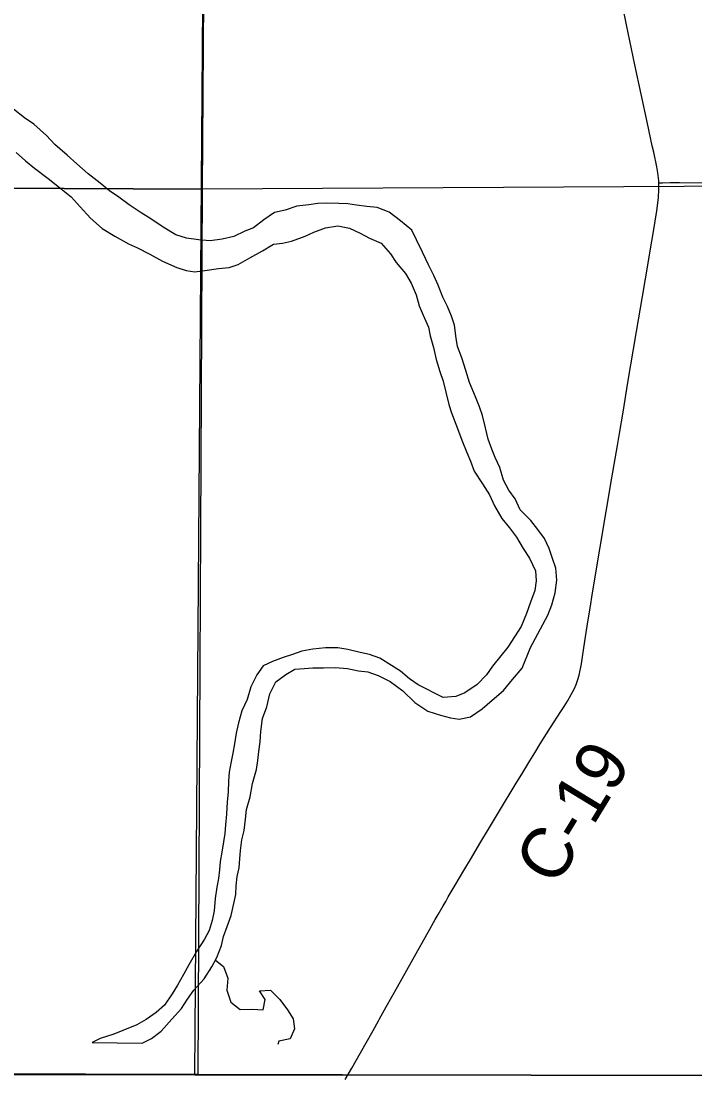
# Model space of a CAD drawing. Extents: x 0 to 34, y 0 to 22.
# Drawn here: x 5.344 to 5.721, y 14.398 to 14.991 of the extents above; entities that cross this region are included whole.
import ezdxf

# ---------------------------------------------------------------- set-up
doc = ezdxf.new("R2010")
doc.units = 0
for name, color, linetype in [('GM_X_Adjacent_County', 7, 'Continuous'), ('GM_X_County', 7, 'Continuous'), ('GM_X_County_Road', 7, 'Continuous'), ('GM_X_County_Road_Text', 7, 'Continuous'), ('GM_X_Major_River', 7, 'Continuous'), ('GM_X_Minor_River', 7, 'Continuous'), ('GM_X_Section', 7, 'Continuous'), ('GM_X_Township', 7, 'Continuous'), ('GM_X_Township_Road', 7, 'Continuous')]:
    doc.layers.add(name, color=color, linetype=linetype)

msp = doc.modelspace()

# ---------------------------------------------------------------- linework, layer by layer
at = {"layer": 'GM_X_Adjacent_County'}
msp.add_lwpolyline([(7.45277, 14.1), (7.45284, 14.15055), (7.45459, 14.40015), (7.13726, 14.39886), (6.95145, 14.39952), (6.83768, 14.39906), (6.14063, 14.40011), (5.94628, 14.40039), (5.52367, 14.40104), (5.44111, 14.40116), (5.06657, 14.40173), (5.04041, 14.40177), (4.43815, 14.40265), (3.86539, 14.40349), (3.71208, 14.40564), (3.66948, 14.40585), (3.64498, 14.40529), (3.62218, 14.40551), (3.56097, 14.40598), (3.47236, 14.40671), (3.43312, 14.40703), (2.6, 14.40919)], dxfattribs=at)
at = {"layer": 'GM_X_County'}
msp.add_lwpolyline([(3.86539, 14.40349), (4.43815, 14.40265), (5.04041, 14.40177), (5.06657, 14.40173), (5.44111, 14.40116), (5.52367, 14.40104), (5.94628, 14.40039), (6.14063, 14.40011), (6.83768, 14.39906), (6.95145, 14.39952), (7.13726, 14.39886), (7.45459, 14.40015), (7.92809, 14.4004), (8.46143, 14.39951), (8.46274, 14.39956), (8.96099, 14.39844), (8.96486, 14.39847), (9.4, 14.3965)], dxfattribs=at)
at = {"layer": 'GM_X_County_Road'}
for points in [[(5.70076, 14.90079), (5.70074, 14.90198), (5.70026, 14.90634), (5.69966, 14.90972), (5.69791, 14.91795), (5.69712, 14.92159), (5.69449, 14.93406), (5.68736, 14.96685), (5.68265, 14.98936), (5.68059, 14.99941), (5.67838, 15.01006), (5.67708, 15.01613), (5.67422, 15.02949), (5.67157, 15.04226), (5.66742, 15.06235), (5.66544, 15.07179), (5.6624, 15.08607), (5.65928, 15.10129), (5.65486, 15.12259), (5.65257, 15.13386), (5.64859, 15.15296)], [(5.52513, 14.39839), (5.5289, 14.4049), (5.5306, 14.40785), (5.54082, 14.42596), (5.54389, 14.43135), (5.54448, 14.43245), (5.54822, 14.43925), (5.55444, 14.45037), (5.56755, 14.47365), (5.57168, 14.48096), (5.5756, 14.48802), (5.57728, 14.491), (5.58007, 14.49585), (5.58145, 14.49828), (5.58281, 14.50072), (5.58673, 14.50741), (5.59171, 14.51565), (5.59587, 14.52258), (5.60062, 14.5306), (5.60604, 14.53966), (5.61165, 14.54892), (5.62043, 14.56347), (5.62456, 14.5704), (5.62854, 14.57704), (5.63132, 14.58153), (5.63442, 14.58655), (5.6402, 14.59576), (5.64595, 14.60462), (5.64779, 14.60751), (5.6496, 14.61042), (5.65177, 14.6142), (5.65355, 14.61751), (5.65456, 14.61982), (5.65551, 14.62249), (5.65614, 14.62493), (5.6574, 14.63136), (5.65823, 14.63658), (5.66007, 14.64888), (5.66124, 14.65591), (5.66251, 14.66358), (5.66355, 14.67002), (5.66802, 14.69665), (5.67138, 14.71658), (5.67454, 14.73558), (5.67759, 14.75366), (5.67872, 14.76041), (5.68075, 14.77236), (5.68351, 14.78891), (5.68826, 14.81742), (5.69157, 14.83704), (5.69496, 14.85696), (5.69594, 14.86278), (5.69773, 14.87351), (5.69961, 14.88518), (5.70052, 14.89229), (5.70082, 14.89729), (5.70076, 14.90079)]]:
    msp.add_lwpolyline(points, dxfattribs=at)
at = {"layer": 'GM_X_Major_River'}
msp.add_line((5.38349, 14.41917), (5.41154, 14.4189), dxfattribs=at)
for points in [[(5.36962, 14.9162), (5.36265, 14.92233), (5.35794, 14.9273), (5.35097, 14.93361), (5.34568, 14.93725), (5.33945, 14.94205)], [(5.34098, 14.91775), (5.34626, 14.91315), (5.35136, 14.90894), (5.3589, 14.90319), (5.36626, 14.89745), (5.37173, 14.89285), (5.37681, 14.88731), (5.38265, 14.881), (5.38906, 14.87526), (5.39624, 14.87085), (5.40398, 14.86661), (5.4089, 14.8643), (5.4159, 14.86083), (5.42289, 14.85698), (5.43102, 14.85332), (5.43613, 14.85176), (5.44106, 14.85096), (5.4479, 14.85186), (5.45435, 14.85276), (5.46024, 14.85328), (5.46537, 14.85495), (5.47185, 14.8587), (5.4789, 14.86263), (5.485, 14.86638), (5.49013, 14.86691), (5.49507, 14.86801), (5.50287, 14.87099), (5.50763, 14.87323), (5.5141, 14.87564), (5.52112, 14.87673), (5.52757, 14.87535), (5.53362, 14.87265), (5.53872, 14.86977), (5.54534, 14.86706), (5.55061, 14.86095), (5.5538, 14.85618), (5.55888, 14.85007), (5.56206, 14.84454), (5.56486, 14.83807), (5.56652, 14.8318), (5.56876, 14.82666), (5.57175, 14.81999), (5.57285, 14.81505), (5.5747, 14.80859), (5.57617, 14.80175), (5.57821, 14.79509), (5.58007, 14.78976), (5.58154, 14.78349), (5.5832, 14.77665), (5.58468, 14.7719), (5.58803, 14.76314), (5.59045, 14.75667), (5.59325, 14.74963), (5.5953, 14.74487), (5.59735, 14.73917), (5.60204, 14.73211), (5.60598, 14.72601), (5.60878, 14.71992), (5.6129, 14.71267), (5.61723, 14.70752), (5.62118, 14.70237), (5.62492, 14.69589), (5.6283, 14.69055), (5.63166, 14.6835), (5.63219, 14.67781), (5.63139, 14.6725), (5.62888, 14.66588), (5.62675, 14.65944), (5.62366, 14.65226), (5.61631, 14.64059)], [(5.62893, 14.64049), (5.63869, 14.6586), (5.64082, 14.66446), (5.64277, 14.67109), (5.64377, 14.67829), (5.64306, 14.68494), (5.64101, 14.69083), (5.63934, 14.69597), (5.63673, 14.70149), (5.63297, 14.70664), (5.62921, 14.7116), (5.62318, 14.71753), (5.62038, 14.72381), (5.61681, 14.72858), (5.61382, 14.7343), (5.61178, 14.74133), (5.60917, 14.74685), (5.6073, 14.75161), (5.60526, 14.75713), (5.60379, 14.76359), (5.60213, 14.77044), (5.60046, 14.77538), (5.59822, 14.7809), (5.59486, 14.78889), (5.59282, 14.79574), (5.59041, 14.80278), (5.58799, 14.80906), (5.58726, 14.81381), (5.58637, 14.82102), (5.5847, 14.82616), (5.58246, 14.83149), (5.57984, 14.83682), (5.57723, 14.84348), (5.57481, 14.84881), (5.57181, 14.8549), (5.56845, 14.86195), (5.56508, 14.86881), (5.56247, 14.87433), (5.55624, 14.8795), (5.54983, 14.88429), (5.54302, 14.887), (5.53733, 14.88761), (5.53145, 14.88822), (5.52671, 14.88902), (5.52159, 14.88925), (5.51476, 14.8893), (5.50983, 14.88915), (5.50489, 14.88843), (5.49806, 14.88772), (5.49159, 14.88549), (5.4857, 14.88421), (5.4796, 14.88008), (5.47387, 14.87557), (5.46893, 14.87371), (5.46283, 14.87072), (5.45637, 14.86925), (5.44953, 14.86835), (5.44309, 14.86878), (5.43645, 14.86978), (5.43039, 14.87172), (5.42322, 14.87595), (5.41642, 14.88056), (5.41094, 14.88401), (5.40433, 14.88843), (5.39848, 14.89284), (5.3932, 14.89629), (5.3881, 14.90051), (5.38131, 14.90587), (5.3749, 14.91142), (5.36962, 14.9162)], [(5.51423, 14.64027), (5.50702, 14.63957), (5.50094, 14.63848), (5.49561, 14.63663), (5.49048, 14.63496), (5.48458, 14.63255), (5.47925, 14.63012), (5.47579, 14.62521), (5.47232, 14.61841), (5.47036, 14.6114), (5.46727, 14.60497), (5.46551, 14.59834), (5.46413, 14.59247), (5.46332, 14.58659), (5.46233, 14.58129), (5.46134, 14.57655), (5.46034, 14.57067), (5.45992, 14.56555), (5.45967, 14.55948), (5.45906, 14.55398), (5.45881, 14.54715), (5.45819, 14.54108), (5.45777, 14.53633), (5.45716, 14.53159), (5.45616, 14.52591), (5.45517, 14.5206), (5.45475, 14.51586), (5.45433, 14.51112), (5.45334, 14.50619), (5.45234, 14.49993), (5.4519, 14.49291), (5.45071, 14.48761), (5.44896, 14.48193), (5.44645, 14.47701), (5.44203, 14.47022), (5.4376, 14.46266), (5.43471, 14.45737), (5.43125, 14.45132), (5.42836, 14.44641), (5.42413, 14.44018), (5.41936, 14.43605), (5.41382, 14.4321), (5.40848, 14.42911), (5.40068, 14.42595), (5.39573, 14.4239), (5.38812, 14.4215), (5.38349, 14.41917)], [(5.61631, 14.64059), (5.60765, 14.63001), (5.60438, 14.6251), (5.59903, 14.61983), (5.59216, 14.61514), (5.58721, 14.61309), (5.58, 14.61239), (5.56602, 14.61953), (5.56112, 14.62299), (5.55623, 14.62721), (5.55113, 14.63047), (5.54453, 14.63452), (5.53886, 14.63665), (5.53356, 14.63764), (5.52674, 14.63941), (5.52106, 14.64022), (5.51423, 14.64027)], [(5.51964, 14.62922), (5.52646, 14.62878), (5.53271, 14.6274), (5.53782, 14.62679), (5.54369, 14.62484), (5.5503, 14.62137), (5.55746, 14.61619), (5.56423, 14.60967), (5.5714, 14.60487), (5.57859, 14.60253), (5.58407, 14.60116), (5.589, 14.60036), (5.59527, 14.60163), (5.60195, 14.60613), (5.60749, 14.61102), (5.61379, 14.61648), (5.61878, 14.62251), (5.62433, 14.62892), (5.62893, 14.64049)], [(5.41154, 14.4189), (5.41676, 14.42145), (5.42211, 14.42558), (5.42824, 14.43236), (5.4336, 14.4382), (5.43687, 14.44349), (5.44052, 14.44859), (5.44626, 14.4548), (5.45049, 14.4616), (5.45338, 14.46689), (5.4559, 14.47352), (5.45708, 14.47863), (5.45922, 14.48412), (5.46136, 14.49037), (5.46254, 14.49548), (5.46392, 14.50212), (5.46416, 14.50705), (5.46477, 14.51217), (5.46576, 14.5171), (5.46618, 14.52203), (5.4666, 14.52677), (5.46741, 14.53265), (5.46859, 14.53795), (5.46941, 14.5444), (5.47002, 14.54971), (5.47198, 14.55691), (5.47337, 14.5643), (5.47552, 14.57207), (5.47633, 14.57718), (5.47694, 14.5823), (5.47755, 14.58761), (5.47798, 14.59349), (5.47899, 14.6007), (5.48133, 14.60733), (5.48309, 14.61452), (5.48638, 14.62133), (5.49191, 14.62527), (5.49706, 14.62827), (5.50218, 14.62879), (5.50712, 14.62913), (5.513, 14.62908), (5.51964, 14.62922)]]:
    msp.add_lwpolyline(points, dxfattribs=at)
at = {"layer": 'GM_X_Minor_River'}
msp.add_lwpolyline([(5.45256, 14.4654), (5.45713, 14.46174), (5.45954, 14.45526), (5.45891, 14.44844), (5.46113, 14.44177), (5.46641, 14.43774), (5.47324, 14.43788), (5.4793, 14.43745), (5.48049, 14.44332), (5.47731, 14.44809), (5.48338, 14.44861), (5.48864, 14.44325), (5.49296, 14.43752), (5.49614, 14.43256), (5.49685, 14.42686), (5.49434, 14.42119), (5.48807, 14.41991), (5.48747, 14.41817)], dxfattribs=at)
at = {"layer": 'GM_X_Section'}
for points in [[(5.44873, 15.40388), (5.44507, 14.89729), (4.94245, 14.8996), (4.9466, 15.39652)], [(5.44873, 15.40388), (5.44855, 15.40559), (5.95855, 15.40077), (5.95095, 14.90007), (5.44507, 14.89729)], [(5.44507, 14.89729), (5.44269, 14.40132), (4.93969, 14.40279), (4.94245, 14.8996)]]:
    msp.add_lwpolyline(points, close=True, dxfattribs=at)
at = {"layer": 'GM_X_Township'}
for points in [[(3.86539, 14.40349), (4.43815, 14.40265), (5.04041, 14.40177), (5.06657, 14.40173), (5.44111, 14.40116), (5.44669, 15.15063), (5.45044, 15.65487), (5.45419, 15.90393), (5.45428, 16.08137), (5.45292, 16.19179), (5.45515, 16.40295), (5.45701, 16.6786), (5.45812, 16.85635), (5.46352, 17.41199), (4.99421, 17.40763), (4.77846, 17.40425), (4.32513, 17.40324)], [(7.45459, 14.40015), (7.13726, 14.39886), (6.95145, 14.39952), (6.83768, 14.39906), (6.14063, 14.40011), (5.94628, 14.40039), (5.52367, 14.40104), (5.44111, 14.40116), (5.44669, 15.15063), (5.45044, 15.65487), (5.45419, 15.90393), (5.45428, 16.08137), (5.45292, 16.19179), (5.45515, 16.40295), (5.45701, 16.6786), (5.45812, 16.85635), (5.46352, 17.41199)]]:
    msp.add_lwpolyline(points, dxfattribs=at)
at = {"layer": 'GM_X_Township_Road'}
msp.add_lwpolyline([(5.70076, 14.90079), (5.70286, 14.90082), (5.70704, 14.90089), (5.71232, 14.90088), (5.72506, 14.9008), (5.74651, 14.90071), (5.77666, 14.90072), (5.79438, 14.90077), (5.80152, 14.90077), (5.81302, 14.90084), (5.81644, 14.90086), (5.82328, 14.90089), (5.83011, 14.9009), (5.84099, 14.90092), (5.87735, 14.90089), (5.89662, 14.90082), (5.9162, 14.90077), (5.9277, 14.90077), (5.93827, 14.90076), (5.94542, 14.90086), (5.95186, 14.90099)], dxfattribs=at)

# ---------------------------------------------------------------- texts
at = {"layer": 'GM_X_County_Road_Text'}
msp.add_text('C-19', height=0.028409, rotation=58.63507, dxfattribs=at).set_placement((5.64308, 14.50581))

doc.saveas('drawing.dxf')
